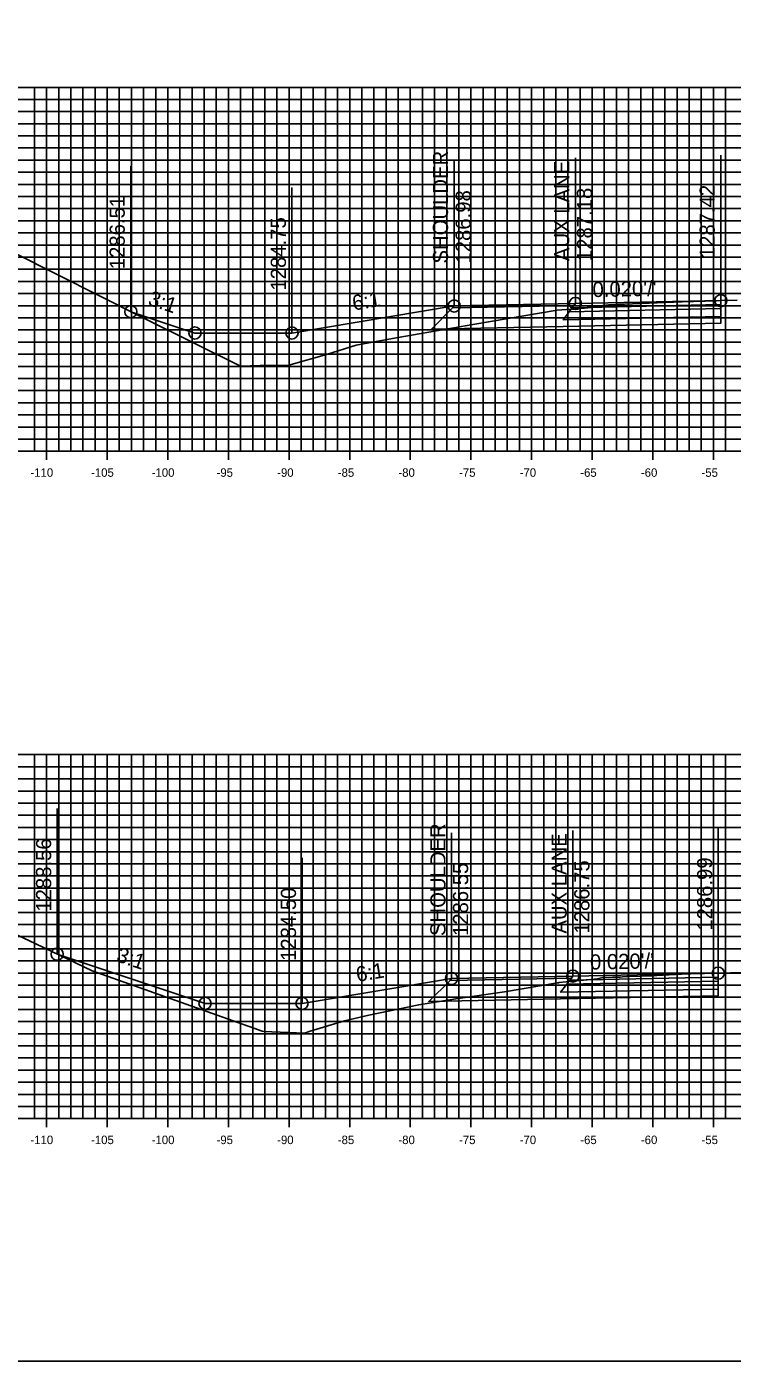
# Model space of a CAD drawing. Extents: x 674939 to 678919, y 750652 to 765176.
# Drawn here: x 678636.9 to 678695.1, y 764036.3 to 764146.3 of the extents above; entities that cross this region are included whole.
import ezdxf

# ---------------------------------------------------------------- set-up
doc = ezdxf.new("R2010")
doc.units = 0
for name, color, linetype in [('R_Alt Surface', 7, 'Continuous'), ('R_Axis', 7, 'Continuous'), ('R_Axis Annot', 7, 'Continuous'), ('R_Exist Surface', 7, 'Continuous'), ('R_Fin Surface', 7, 'Continuous'), ('R_Grid', 7, 'Continuous'), ('R_No Plot', 7, 'Continuous'), ('R_Xsect Elev', 7, 'Continuous'), ('R_Xsect Slope', 7, 'Continuous')]:
    doc.layers.add(name, color=color, linetype=linetype)

msp = doc.modelspace()

# ---------------------------------------------------------------- linework, layer by layer
for points in [[(678658.77, 764121.04), (678650.77, 764121.04), (678645.48, 764122.8)], [(678672.14, 764123.27), (678658.77, 764121.04)], [(678659.6, 764065.79), (678651.6, 764065.79), (678639.41, 764069.85)], [(678671.93, 764067.84), (678659.6, 764065.79)]]:
    msp.add_lwpolyline(points)
at = {"layer": 'R_Alt Surface'}
for points in [[(678694.14, 764122.39), (678694.14, 764121.85), (678681.14, 764121.58), (678670.27, 764121.36), (678672.02, 764123.11)], [(678693.93, 764066.96), (678693.93, 764066.42), (678680.93, 764066.16), (678670.05, 764065.94), (678671.81, 764067.68)]]:
    msp.add_lwpolyline(points, dxfattribs=at)
for points in [[(678694.14, 764123.05), (678694.14, 764122.39), (678681.14, 764122.12), (678681.64, 764122.79)], [(678694.14, 764123.38), (678694.14, 764123.05), (678681.64, 764122.79), (678681.89, 764123.13)], [(678693.93, 764067.95), (678693.93, 764067.62), (678681.43, 764067.37), (678681.68, 764067.7)], [(678693.93, 764067.62), (678693.93, 764066.96), (678680.93, 764066.7), (678681.43, 764067.37)]]:
    msp.add_lwpolyline(points, close=True, dxfattribs=at)
at = {"layer": 'R_Axis'}
for p, q in [((678638.53, 764110.59), (678638.53, 764111.99)), ((678643.53, 764110.59), (678643.53, 764111.99)), ((678648.53, 764110.59), (678648.53, 764111.99)), ((678653.53, 764110.59), (678653.53, 764111.99)), ((678658.53, 764110.59), (678658.53, 764111.99)), ((678663.53, 764110.59), (678663.53, 764111.99)), ((678668.53, 764110.59), (678668.53, 764111.99)), ((678673.53, 764110.59), (678673.53, 764111.99)), ((678678.53, 764110.59), (678678.53, 764111.99)), ((678683.53, 764110.59), (678683.53, 764111.99)), ((678688.53, 764110.59), (678688.53, 764111.99)), ((678693.53, 764110.59), (678693.53, 764111.99)), ((678598.53, 764111.29), (678898.53, 764111.29)), ((678638.53, 764055.59), (678638.53, 764056.99)), ((678643.53, 764055.59), (678643.53, 764056.99)), ((678648.53, 764055.59), (678648.53, 764056.99)), ((678653.53, 764055.59), (678653.53, 764056.99)), ((678658.53, 764055.59), (678658.53, 764056.99)), ((678663.53, 764055.59), (678663.53, 764056.99)), ((678668.53, 764055.59), (678668.53, 764056.99)), ((678673.53, 764055.59), (678673.53, 764056.99)), ((678678.53, 764055.59), (678678.53, 764056.99)), ((678683.53, 764055.59), (678683.53, 764056.99)), ((678688.53, 764055.59), (678688.53, 764056.99)), ((678693.53, 764055.59), (678693.53, 764056.99)), ((678598.53, 764056.29), (678898.53, 764056.29))]:
    msp.add_line(p, q, dxfattribs=at)
at = {"layer": 'R_Exist Surface'}
for points in [[(678635.87, 764127.65), (678646.43, 764122.32), (678654.53, 764118.31), (678656.14, 764118.37), (678658.52, 764118.38), (678661.61, 764119.28), (678664.05, 764120.03), (678667.35, 764120.63), (678669.43, 764121.01), (678673.85, 764121.76), (678680.64, 764122.92), (678682.6, 764123.06), (678683.78, 764123.16), (678683.8, 764123.16), (678683.96, 764123.19), (678684.41, 764123.31), (678684.87, 764123.35), (678685.51, 764123.39), (678689.58, 764123.55), (678690.96, 764123.6), (678693.77, 764123.69), (678694.14, 764123.71), (678694.2, 764123.71), (678695.5, 764123.75)], [(678625.44, 764076.44), (678637.63, 764070.7), (678642.28, 764068.48), (678655.63, 764063.74), (678656.32, 764063.49), (678656.44, 764063.48), (678659.79, 764063.34), (678660.27, 764063.49), (678663.1, 764064.36), (678665.11, 764064.81), (678669.22, 764065.68), (678672.29, 764066.15), (678676.29, 764066.74), (678680.67, 764067.47), (678680.76, 764067.49), (678680.81, 764067.5), (678683.68, 764067.78), (678683.69, 764067.78), (678683.83, 764067.78), (678683.86, 764067.79), (678684.41, 764067.91), (678684.48, 764067.91), (678685.21, 764067.96), (678685.26, 764067.96), (678685.81, 764067.95), (678685.85, 764067.96), (678686.03, 764067.99), (678686.39, 764068), (678686.46, 764068.01), (678686.52, 764068.01), (678686.54, 764068.01), (678688.53, 764068.07), (678688.61, 764068.07), (678688.87, 764068.08), (678691.41, 764068.22), (678691.67, 764068.23), (678693.93, 764068.28), (678693.96, 764068.28), (678696.94, 764068.35)]]:
    msp.add_lwpolyline(points, dxfattribs=at)
at = {"layer": 'R_Fin Surface'}
for points in [[(678645.48, 764122.8), (678650.77, 764121.04), (678658.77, 764121.04), (678672.14, 764123.27), (678682.14, 764123.47), (678694.14, 764123.71)], [(678672.14, 764123.27), (678682.14, 764123.47), (678694.14, 764123.71)], [(678672.14, 764123.27), (678672.14, 764123.27)], [(678639.41, 764069.85), (678651.6, 764065.79), (678659.6, 764065.79), (678671.93, 764067.84), (678681.93, 764068.04), (678693.93, 764068.28)], [(678671.93, 764067.84), (678681.93, 764068.04), (678693.93, 764068.28)], [(678671.93, 764067.84), (678671.93, 764067.84)]]:
    msp.add_lwpolyline(points, dxfattribs=at)
for points in [[(678682.14, 764123.47), (678672.14, 764123.27), (678672.02, 764123.11), (678682.03, 764123.31)], [(678694.14, 764123.71), (678694.14, 764123.38), (678681.89, 764123.13), (678682.14, 764123.47)], [(678681.93, 764068.04), (678671.93, 764067.84), (678671.81, 764067.68), (678681.81, 764067.88)], [(678693.93, 764068.28), (678693.93, 764067.95), (678681.68, 764067.7), (678681.93, 764068.04)]]:
    msp.add_lwpolyline(points, close=True, dxfattribs=at)
at = {"layer": 'R_Grid'}
for p, q in [((678598.53, 764141.29), (678898.53, 764141.29)), ((678637.53, 764111.29), (678637.53, 764141.29)), ((678638.53, 764111.29), (678638.53, 764141.29)), ((678639.53, 764111.29), (678639.53, 764141.29)), ((678640.53, 764111.29), (678640.53, 764141.29)), ((678641.53, 764111.29), (678641.53, 764141.29)), ((678642.53, 764111.29), (678642.53, 764141.29)), ((678643.53, 764111.29), (678643.53, 764141.29)), ((678644.53, 764111.29), (678644.53, 764141.29)), ((678645.53, 764111.29), (678645.53, 764141.29)), ((678646.53, 764111.29), (678646.53, 764141.29)), ((678647.53, 764111.29), (678647.53, 764141.29)), ((678648.53, 764111.29), (678648.53, 764141.29)), ((678649.53, 764111.29), (678649.53, 764141.29)), ((678650.53, 764111.29), (678650.53, 764141.29)), ((678651.53, 764111.29), (678651.53, 764141.29)), ((678652.53, 764111.29), (678652.53, 764141.29)), ((678653.53, 764111.29), (678653.53, 764141.29)), ((678654.53, 764111.29), (678654.53, 764141.29)), ((678655.53, 764111.29), (678655.53, 764141.29)), ((678656.53, 764111.29), (678656.53, 764141.29)), ((678657.53, 764111.29), (678657.53, 764141.29)), ((678658.53, 764111.29), (678658.53, 764141.29)), ((678659.53, 764111.29), (678659.53, 764141.29)), ((678660.53, 764111.29), (678660.53, 764141.29)), ((678661.53, 764111.29), (678661.53, 764141.29)), ((678662.53, 764111.29), (678662.53, 764141.29)), ((678663.53, 764111.29), (678663.53, 764141.29)), ((678664.53, 764111.29), (678664.53, 764141.29)), ((678665.53, 764111.29), (678665.53, 764141.29)), ((678666.53, 764111.29), (678666.53, 764141.29)), ((678667.53, 764111.29), (678667.53, 764141.29)), ((678668.53, 764111.29), (678668.53, 764141.29)), ((678669.53, 764111.29), (678669.53, 764141.29)), ((678670.53, 764111.29), (678670.53, 764141.29)), ((678671.53, 764111.29), (678671.53, 764141.29)), ((678672.53, 764111.29), (678672.53, 764141.29)), ((678673.53, 764111.29), (678673.53, 764141.29)), ((678674.53, 764111.29), (678674.53, 764141.29)), ((678675.53, 764111.29), (678675.53, 764141.29)), ((678676.53, 764111.29), (678676.53, 764141.29)), ((678677.53, 764111.29), (678677.53, 764141.29)), ((678678.53, 764111.29), (678678.53, 764141.29)), ((678679.53, 764111.29), (678679.53, 764141.29)), ((678680.53, 764111.29), (678680.53, 764141.29)), ((678681.53, 764111.29), (678681.53, 764141.29)), ((678682.53, 764111.29), (678682.53, 764141.29)), ((678683.53, 764111.29), (678683.53, 764141.29)), ((678684.53, 764111.29), (678684.53, 764141.29)), ((678685.53, 764111.29), (678685.53, 764141.29)), ((678686.53, 764111.29), (678686.53, 764141.29)), ((678687.53, 764111.29), (678687.53, 764141.29)), ((678688.53, 764111.29), (678688.53, 764141.29)), ((678689.53, 764111.29), (678689.53, 764141.29)), ((678690.53, 764111.29), (678690.53, 764141.29)), ((678691.53, 764111.29), (678691.53, 764141.29)), ((678692.53, 764111.29), (678692.53, 764141.29)), ((678693.53, 764111.29), (678693.53, 764141.29)), ((678694.53, 764111.29), (678694.53, 764141.29)), ((678598.53, 764140.29), (678898.53, 764140.29)), ((678598.53, 764139.29), (678898.53, 764139.29)), ((678598.53, 764138.29), (678898.53, 764138.29)), ((678598.53, 764137.29), (678898.53, 764137.29)), ((678598.53, 764136.29), (678898.53, 764136.29)), ((678598.53, 764135.29), (678898.53, 764135.29)), ((678598.53, 764134.29), (678898.53, 764134.29)), ((678598.53, 764133.29), (678898.53, 764133.29)), ((678598.53, 764132.29), (678898.53, 764132.29)), ((678598.53, 764131.29), (678898.53, 764131.29)), ((678598.53, 764130.29), (678898.53, 764130.29)), ((678598.53, 764129.29), (678898.53, 764129.29)), ((678598.53, 764128.29), (678898.53, 764128.29)), ((678598.53, 764127.29), (678898.53, 764127.29)), ((678598.53, 764126.29), (678898.53, 764126.29)), ((678598.53, 764125.29), (678898.53, 764125.29)), ((678598.53, 764124.29), (678898.53, 764124.29)), ((678598.53, 764123.29), (678898.53, 764123.29)), ((678598.53, 764122.29), (678898.53, 764122.29)), ((678598.53, 764121.29), (678898.53, 764121.29)), ((678598.53, 764120.29), (678898.53, 764120.29)), ((678598.53, 764119.29), (678898.53, 764119.29)), ((678598.53, 764118.29), (678898.53, 764118.29)), ((678598.53, 764117.29), (678898.53, 764117.29)), ((678598.53, 764116.29), (678898.53, 764116.29)), ((678598.53, 764115.29), (678898.53, 764115.29)), ((678598.53, 764114.29), (678898.53, 764114.29)), ((678598.53, 764113.29), (678898.53, 764113.29)), ((678598.53, 764112.29), (678898.53, 764112.29)), ((678598.53, 764111.29), (678898.53, 764111.29)), ((678598.53, 764086.29), (678898.53, 764086.29)), ((678637.53, 764056.29), (678637.53, 764086.29)), ((678638.53, 764056.29), (678638.53, 764086.29)), ((678639.53, 764056.29), (678639.53, 764086.29)), ((678640.53, 764056.29), (678640.53, 764086.29)), ((678641.53, 764056.29), (678641.53, 764086.29)), ((678642.53, 764056.29), (678642.53, 764086.29)), ((678643.53, 764056.29), (678643.53, 764086.29)), ((678644.53, 764056.29), (678644.53, 764086.29)), ((678645.53, 764056.29), (678645.53, 764086.29)), ((678646.53, 764056.29), (678646.53, 764086.29)), ((678647.53, 764056.29), (678647.53, 764086.29)), ((678648.53, 764056.29), (678648.53, 764086.29)), ((678649.53, 764056.29), (678649.53, 764086.29)), ((678650.53, 764056.29), (678650.53, 764086.29)), ((678651.53, 764056.29), (678651.53, 764086.29)), ((678652.53, 764056.29), (678652.53, 764086.29)), ((678653.53, 764056.29), (678653.53, 764086.29)), ((678654.53, 764056.29), (678654.53, 764086.29)), ((678655.53, 764056.29), (678655.53, 764086.29)), ((678656.53, 764056.29), (678656.53, 764086.29)), ((678657.53, 764056.29), (678657.53, 764086.29)), ((678658.53, 764056.29), (678658.53, 764086.29)), ((678659.53, 764056.29), (678659.53, 764086.29)), ((678660.53, 764056.29), (678660.53, 764086.29)), ((678661.53, 764056.29), (678661.53, 764086.29)), ((678662.53, 764056.29), (678662.53, 764086.29)), ((678663.53, 764056.29), (678663.53, 764086.29)), ((678664.53, 764056.29), (678664.53, 764086.29)), ((678665.53, 764056.29), (678665.53, 764086.29)), ((678666.53, 764056.29), (678666.53, 764086.29)), ((678667.53, 764056.29), (678667.53, 764086.29)), ((678668.53, 764056.29), (678668.53, 764086.29)), ((678669.53, 764056.29), (678669.53, 764086.29)), ((678670.53, 764056.29), (678670.53, 764086.29)), ((678671.53, 764056.29), (678671.53, 764086.29)), ((678672.53, 764056.29), (678672.53, 764086.29)), ((678673.53, 764056.29), (678673.53, 764086.29)), ((678674.53, 764056.29), (678674.53, 764086.29)), ((678675.53, 764056.29), (678675.53, 764086.29)), ((678676.53, 764056.29), (678676.53, 764086.29)), ((678677.53, 764056.29), (678677.53, 764086.29)), ((678678.53, 764056.29), (678678.53, 764086.29)), ((678679.53, 764056.29), (678679.53, 764086.29)), ((678680.53, 764056.29), (678680.53, 764086.29)), ((678681.53, 764056.29), (678681.53, 764086.29)), ((678682.53, 764056.29), (678682.53, 764086.29)), ((678683.53, 764056.29), (678683.53, 764086.29)), ((678684.53, 764056.29), (678684.53, 764086.29)), ((678685.53, 764056.29), (678685.53, 764086.29)), ((678686.53, 764056.29), (678686.53, 764086.29)), ((678687.53, 764056.29), (678687.53, 764086.29)), ((678688.53, 764056.29), (678688.53, 764086.29)), ((678689.53, 764056.29), (678689.53, 764086.29)), ((678690.53, 764056.29), (678690.53, 764086.29)), ((678691.53, 764056.29), (678691.53, 764086.29)), ((678692.53, 764056.29), (678692.53, 764086.29)), ((678693.53, 764056.29), (678693.53, 764086.29)), ((678694.53, 764056.29), (678694.53, 764086.29)), ((678598.53, 764085.29), (678898.53, 764085.29)), ((678598.53, 764084.29), (678898.53, 764084.29)), ((678598.53, 764083.29), (678898.53, 764083.29)), ((678598.53, 764082.29), (678898.53, 764082.29)), ((678598.53, 764081.29), (678898.53, 764081.29)), ((678598.53, 764080.29), (678898.53, 764080.29)), ((678598.53, 764079.29), (678898.53, 764079.29)), ((678598.53, 764078.29), (678898.53, 764078.29)), ((678598.53, 764077.29), (678898.53, 764077.29)), ((678598.53, 764076.29), (678898.53, 764076.29)), ((678598.53, 764075.29), (678898.53, 764075.29)), ((678598.53, 764074.29), (678898.53, 764074.29)), ((678598.53, 764073.29), (678898.53, 764073.29)), ((678598.53, 764072.29), (678898.53, 764072.29)), ((678598.53, 764071.29), (678898.53, 764071.29)), ((678598.53, 764070.29), (678898.53, 764070.29)), ((678598.53, 764069.29), (678898.53, 764069.29)), ((678598.53, 764068.29), (678898.53, 764068.29)), ((678598.53, 764067.29), (678898.53, 764067.29)), ((678598.53, 764066.29), (678898.53, 764066.29)), ((678598.53, 764065.29), (678898.53, 764065.29)), ((678598.53, 764064.29), (678898.53, 764064.29)), ((678598.53, 764063.29), (678898.53, 764063.29)), ((678598.53, 764062.29), (678898.53, 764062.29)), ((678598.53, 764061.29), (678898.53, 764061.29)), ((678598.53, 764060.29), (678898.53, 764060.29)), ((678598.53, 764059.29), (678898.53, 764059.29)), ((678598.53, 764058.29), (678898.53, 764058.29)), ((678598.53, 764057.29), (678898.53, 764057.29)), ((678598.53, 764056.29), (678898.53, 764056.29))]:
    msp.add_line(p, q, dxfattribs=at)
at = {"layer": 'R_No Plot'}
msp.add_lwpolyline([(678578.53, 764036.29), (678918.53, 764036.29), (678918.53, 764256.29), (678578.53, 764256.29)], close=True, dxfattribs=at)
for centre in [(678682.14, 764123.47), (678694.14, 764123.71), (678645.48, 764122.8), (678672.14, 764123.27), (678672.14, 764123.27), (678650.77, 764121.04), (678658.77, 764121.04), (678639.41, 764069.85), (678671.93, 764067.84), (678671.93, 764067.84), (678681.93, 764068.04), (678693.93, 764068.28), (678651.6, 764065.79), (678659.6, 764065.79)]:
    msp.add_circle(centre, 0.5, dxfattribs=at)
at = {"layer": 'R_Xsect Elev'}
for p, q in [((678645.48, 764122.8), (678645.48, 764134.8)), ((678672.14, 764123.27), (678672.14, 764135.27)), ((678682.14, 764123.47), (678682.14, 764135.47)), ((678694.14, 764123.71), (678694.14, 764135.71)), ((678658.77, 764121.04), (678658.77, 764133.04)), ((678639.41, 764069.85), (678639.41, 764081.85)), ((678671.93, 764067.84), (678671.93, 764079.84)), ((678681.93, 764068.04), (678681.93, 764080.04)), ((678693.93, 764068.28), (678693.93, 764080.28)), ((678659.6, 764065.79), (678659.6, 764077.79))]:
    msp.add_line(p, q, dxfattribs=at)

# ---------------------------------------------------------------- texts
at = {"layer": 'R_Axis Annot'}
for s, p in [('-110', (678637.2, 764109.19)), ('-105', (678642.2, 764109.19)), ('-100', (678647.2, 764109.19)), ('-95', (678652.55, 764109.19)), ('-90', (678657.55, 764109.19)), ('-85', (678662.55, 764109.19)), ('-80', (678667.55, 764109.19)), ('-75', (678672.55, 764109.19)), ('-70', (678677.55, 764109.19)), ('-65', (678682.55, 764109.19)), ('-60', (678687.55, 764109.19)), ('-55', (678692.55, 764109.19)), ('-110', (678637.2, 764054.19)), ('-105', (678642.2, 764054.19)), ('-100', (678647.2, 764054.19)), ('-95', (678652.55, 764054.19)), ('-90', (678657.55, 764054.19)), ('-85', (678662.55, 764054.19)), ('-80', (678667.55, 764054.19)), ('-75', (678672.55, 764054.19)), ('-70', (678677.55, 764054.19)), ('-65', (678682.55, 764054.19)), ('-60', (678687.55, 764054.19)), ('-55', (678692.55, 764054.19))]:
    msp.add_text(s, height=0.7, dxfattribs=at).set_placement(p)
at = {"layer": 'R_Xsect Elev'}
for s, p in [('SHOULDER', (678671.64, 764126.77)), ('AUX LANE', (678681.64, 764126.97)), ('1286.98', (678673.52, 764126.77)), ('1287.18', (678683.52, 764126.97)), ('1287.42', (678693.64, 764127.21)), ('1286.51', (678644.98, 764126.3)), ('1284.75', (678658.27, 764124.54)), ('SHOULDER', (678671.43, 764071.34)), ('1288.56', (678638.91, 764073.35)), ('AUX LANE', (678681.43, 764071.54)), ('1286.99', (678693.43, 764071.78)), ('1286.55', (678673.3, 764071.34)), ('1286.75', (678683.3, 764071.54)), ('1284.50', (678659.1, 764069.29))]:
    msp.add_text(s, height=1.25, rotation=90, dxfattribs=at).set_placement(p)
at = {"layer": 'R_Xsect Slope'}
for s, rotation, p in [("0.020'/'", 1.1458, (678683.57, 764124)), ('3:1', 341.5651, (678646.82, 764123.38)), ('6:1', 9.4623, (678663.85, 764122.89)), ('3:1', 341.5651, (678644.2, 764069.28)), ("0.020'/'", 1.1458, (678683.36, 764068.57)), ('6:1', 9.4623, (678664.16, 764067.55))]:
    msp.add_text(s, height=1.25, rotation=rotation, dxfattribs=at).set_placement(p)

doc.saveas('drawing.dxf')
